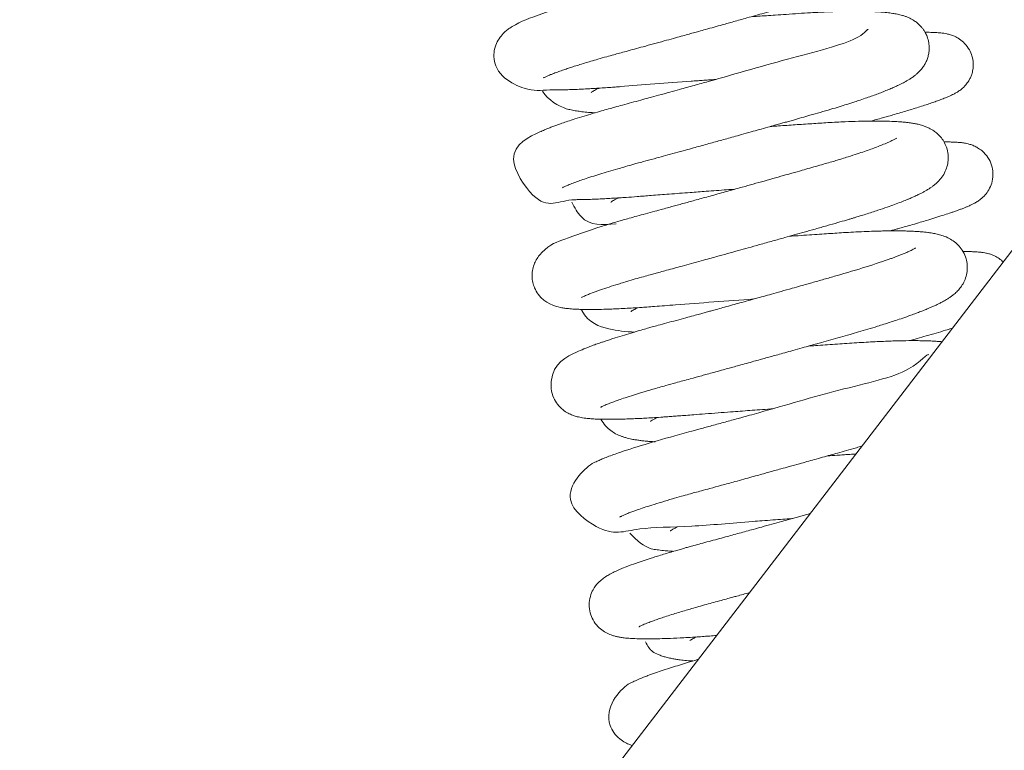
# Model space of a CAD drawing. Header units: inches. Extents: x 0 to 77643, y -44170 to 0.
# Tile 443 of 546: x 76273 to 76278.71, y -39543.94 to -39539.7. Entities that reach past the tile are written whole.
import ezdxf

# ---------------------------------------------------------------- set-up
doc = ezdxf.new("R2010")
doc.units = ezdxf.units.IN
doc.header["$MEASUREMENT"] = 0
doc.layers.get('0').update_dxf_attribs({"lineweight": 0})
doc.layers.get('Defpoints').update_dxf_attribs({"lineweight": 0})
doc.styles.get("Standard").update_dxf_attribs({"font": 'arial.ttf', "width": 0.75})
doc.dimstyles.get("Standard").update_dxf_attribs({"dimtxt": 0.18, "dimasz": 0.18, "dimexe": 0.18, "dimexo": 0.0625, "dimgap": 0.09, "dimtad": 0, "dimtih": 1, "dimtoh": 1, "dimdec": 4, "dimzin": 0, "dimdsep": 46, "dimtxsty": 'Standard', "dimcen": 0.09, "dimadec": 0, "dimazin": 0, "dimtfac": 1, "dimtdec": 4, "dimtofl": 0, "dimtmove": 0, "dimatfit": 3, "dimfxl": 1, "dimtolj": 1, "dimtzin": 0, "dimarcsym": 0})

# ---------------------------------------------------------------- blocks, each defined once
blk = doc.blocks.new('*D1798')
at = {"color": 0, "linetype": 'Continuous', "lineweight": -2}
for p, q in [((76255.676, -39499.3347), (76255.676, -39778.2568)), ((76392.3455, -39761.3342), (76392.3455, -39778.2568)), ((76362.3455, -39778.0768), (76285.676, -39778.0768))]:
    blk.add_line(p, q, dxfattribs=at)
at = {"color": 0}
for points in [[(76285.676, -39773.0768), (76285.676, -39783.0768), (76255.676, -39778.0768)], [(76362.3455, -39783.0768), (76362.3455, -39773.0768), (76392.3455, -39778.0768)]]:
    blk.add_solid(points, dxfattribs=at)
at = {"layer": 'Defpoints', "color": 0}
for p in [(76255.676, -39499.2722), (76392.3455, -39761.2717), (76255.676, -39778.0768)]:
    blk.add_point(p, dxfattribs=at)
at = {"linetype": 'Continuous', "lineweight": 20, "ltscale": 12, "insert": (76325.7482, -39757.5668), "char_height": 30, "attachment_point": 5}
blk.add_mtext('\\A1;C', dxfattribs=at)
blk = doc.blocks.new('A$C440D5DCA')
at = {"color": 7, "linetype": 'Continuous'}
blk.add_line((174.345, 2212.285), (387.522, 2490.398), dxfattribs=at)
for points, knots in [([(232.648, 2333.797), (232.649, 2333.798), (232.657, 2333.802), (232.697, 2333.824), (232.791, 2333.87), (232.913, 2333.924), (233.073, 2333.99), (233.264, 2334.065), (233.517, 2334.158), (233.805, 2334.259), (234.084, 2334.353), (234.367, 2334.446), (234.681, 2334.545), (235.027, 2334.652), (235.404, 2334.764), (235.829, 2334.889), (236.273, 2335.015), (236.695, 2335.133), (237.073, 2335.235), (237.471, 2335.344), (237.927, 2335.468), (238.453, 2335.612), (239.027, 2335.769), (239.615, 2335.931), (240.154, 2336.08), (240.611, 2336.207), (240.996, 2336.313), (241.335, 2336.407), (241.678, 2336.502), (242.083, 2336.615), (242.536, 2336.741), (242.973, 2336.863), (243.348, 2336.968), (243.697, 2337.066), (244.06, 2337.167), (244.485, 2337.287), (244.946, 2337.416), (245.461, 2337.561), (246.015, 2337.718), (246.624, 2337.891), (247.148, 2338.04), (247.555, 2338.155), (247.824, 2338.233), (248.055, 2338.301), (248.251, 2338.359), (248.437, 2338.415), (248.65, 2338.48), (249.015, 2338.592), (249.512, 2338.75), (250.036, 2338.924), (250.476, 2339.078), (250.833, 2339.207), (251.143, 2339.325), (251.373, 2339.415), (251.539, 2339.483), (251.672, 2339.539), (251.804, 2339.596), (251.932, 2339.653), (252.047, 2339.705), (252.143, 2339.751), (252.221, 2339.788), (252.305, 2339.83), (252.386, 2339.872), (252.502, 2339.934), (252.624, 2340.002), (252.729, 2340.065), (252.853, 2340.144), (252.944, 2340.207), (253.062, 2340.294), (253.171, 2340.384), (253.253, 2340.458), (253.356, 2340.561), (253.436, 2340.65), (253.541, 2340.783), (253.678, 2340.991), (253.812, 2341.28), (253.897, 2341.63), (253.918, 2342.031), (253.846, 2342.439), (253.675, 2342.828), (253.451, 2343.138), (253.214, 2343.362), (252.973, 2343.531), (252.699, 2343.673), (252.46, 2343.761), (252.224, 2343.828), (252.038, 2343.869), (251.88, 2343.898), (251.762, 2343.917), (251.663, 2343.931), (251.555, 2343.944), (251.444, 2343.957), (251.314, 2343.97), (251.176, 2343.982), (251.053, 2343.991), (250.887, 2344.002), (250.629, 2344.015), (250.219, 2344.028), (249.736, 2344.033), (249.24, 2344.029), (248.781, 2344.02), (248.264, 2344.004), (247.642, 2343.978), (246.919, 2343.94), (246.15, 2343.89), (245.378, 2343.838), (244.634, 2343.787), (244.033, 2343.746), (243.693, 2343.722), (243.59, 2343.715)], [0.4594624, 0.4594624, 0.4594624, 0.4594624, 0.45950604, 0.459594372, 0.459672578, 0.459785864, 0.459854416, 0.459946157, 0.460068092, 0.460177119, 0.460266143, 0.460350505, 0.460444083, 0.46054295, 0.46063771, 0.460738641, 0.460859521, 0.46095202, 0.461024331, 0.461107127, 0.461206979, 0.461308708, 0.461426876, 0.461548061, 0.461651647, 0.461736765, 0.461808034, 0.461869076, 0.461927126, 0.46200091, 0.46209545, 0.462180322, 0.462245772, 0.462305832, 0.46237687, 0.462451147, 0.462547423, 0.46264178, 0.4627504, 0.462874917, 0.463009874, 0.463076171, 0.463134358, 0.463185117, 0.463228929, 0.463265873, 0.463311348, 0.463375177, 0.463523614, 0.463674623, 0.463786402, 0.463892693, 0.463991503, 0.464080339, 0.464122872, 0.464166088, 0.464223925, 0.46426845, 0.464315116, 0.464359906, 0.464387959, 0.464410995, 0.464454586, 0.46450592, 0.464568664, 0.464621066, 0.464660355, 0.464719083, 0.464776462, 0.464825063, 0.464869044, 0.464900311, 0.464942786, 0.46499483, 0.46504071, 0.465138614, 0.465214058, 0.46528427, 0.465381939, 0.465471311, 0.465550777, 0.465632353, 0.465709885, 0.465792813, 0.465899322, 0.465986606, 0.466077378, 0.466130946, 0.466178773, 0.466222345, 0.46625628, 0.46629437, 0.466350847, 0.466402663, 0.466444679, 0.466480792, 0.466573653, 0.466699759, 0.466867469, 0.466983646, 0.467094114, 0.467213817, 0.467354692, 0.467518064, 0.467681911, 0.467829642, 0.467978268, 0.468111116, 0.46816776, 0.46816776, 0.46816776, 0.46816776]), ([(250.907, 2343.036), (250.907, 2343.036), (250.895, 2343.031), (250.863, 2343.01), (250.791, 2342.969), (250.668, 2342.906), (250.53, 2342.841), (250.344, 2342.759), (250.101, 2342.657), (249.771, 2342.528), (249.391, 2342.389), (248.99, 2342.249), (248.546, 2342.1), (248.114, 2341.962), (247.729, 2341.842), (247.417, 2341.748), (247.091, 2341.651), (246.695, 2341.536), (246.235, 2341.404), (245.744, 2341.264), (245.165, 2341.099), (244.532, 2340.919), (243.813, 2340.716), (243.131, 2340.524), (242.361, 2340.308), (241.601, 2340.096), (240.86, 2339.89), (238.714, 2339.294), (236.622, 2338.739), (234.924, 2338.255), (234.516, 2338.136), (234.124, 2338.018), (233.752, 2337.904), (233.398, 2337.793), (233.092, 2337.693), (232.837, 2337.609), (231.9, 2337.287), (231.265, 2337.052), (230.64, 2336.652), (230.422, 2336.481), (230.193, 2336.253), (229.959, 2335.904), (229.806, 2335.496), (229.649, 2334.06), (231.791, 2332.906), (232.517, 2333.107), (233.395, 2333.098), (233.775, 2333.105), (234.168, 2333.116), (234.604, 2333.133), (235.026, 2333.153), (235.412, 2333.174), (235.762, 2333.195), (236.145, 2333.22), (236.525, 2333.246), (236.852, 2333.27), (238.281, 2333.381), (239.894, 2333.508), (241.539, 2333.629), (241.875, 2333.653), (242.239, 2333.68), (242.499, 2333.698), (242.636, 2333.708)], [0.537731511, 0.537731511, 0.537731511, 0.537731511, 0.537784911, 0.53788168, 0.537958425, 0.538042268, 0.538138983, 0.538209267, 0.538326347, 0.53845934, 0.538583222, 0.538706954, 0.538822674, 0.538956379, 0.539042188, 0.5391058, 0.539178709, 0.539267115, 0.539370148, 0.539476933, 0.539575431, 0.53972506, 0.539855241, 0.539995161, 0.540117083, 0.540292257, 0.540423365, 0.540533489, 0.541505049, 0.541614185, 0.541719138, 0.541800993, 0.541910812, 0.542012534, 0.542097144, 0.542178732, 0.542247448, 0.542987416, 0.543092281, 0.543177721, 0.543279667, 0.543374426, 0.543468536, 0.543554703, 0.544213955, 0.544808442, 0.544935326, 0.545042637, 0.545149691, 0.545266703, 0.545390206, 0.545466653, 0.545544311, 0.545634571, 0.545725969, 0.54579387, 0.545843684, 0.546626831, 0.546686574, 0.546743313, 0.546809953, 0.54688462, 0.54688462, 0.54688462, 0.54688462]), ([(233.754, 2327.428), (233.753, 2327.428), (233.785, 2327.447), (233.922, 2327.513), (234.145, 2327.608), (234.419, 2327.714), (234.753, 2327.835), (235.124, 2327.962), (235.553, 2328.103), (236.031, 2328.252), (236.548, 2328.407), (237.048, 2328.552), (237.539, 2328.691), (238.031, 2328.827), (238.596, 2328.979), (239.168, 2329.136), (239.741, 2329.293), (240.298, 2329.446), (240.842, 2329.595), (241.325, 2329.729), (241.744, 2329.845), (242.138, 2329.954), (242.522, 2330.06), (242.898, 2330.165), (243.282, 2330.272), (243.693, 2330.386), (244.167, 2330.518), (244.659, 2330.656), (245.167, 2330.798), (245.62, 2330.926), (246.016, 2331.037), (246.331, 2331.126), (246.602, 2331.202), (246.867, 2331.277), (247.211, 2331.374), (247.625, 2331.492), (248.142, 2331.639), (248.707, 2331.799), (249.274, 2331.965), (249.789, 2332.12), (250.255, 2332.265), (250.657, 2332.394), (251.044, 2332.523), (251.39, 2332.641), (251.735, 2332.763), (252.053, 2332.88), (252.36, 2332.998), (252.651, 2333.116), (252.906, 2333.224), (253.097, 2333.31), (253.252, 2333.383), (253.385, 2333.448), (253.516, 2333.515), (253.638, 2333.581), (253.783, 2333.664), (253.906, 2333.74), (254.035, 2333.827), (254.152, 2333.912), (254.285, 2334.021), (254.441, 2334.165), (254.598, 2334.344), (254.737, 2334.548), (254.848, 2334.759), (254.932, 2334.977), (254.992, 2335.226), (255.021, 2335.516), (254.997, 2335.848), (254.911, 2336.165), (254.801, 2336.402), (254.689, 2336.585), (254.571, 2336.74), (254.437, 2336.884), (254.258, 2337.038), (254.077, 2337.159), (253.91, 2337.249), (253.771, 2337.312), (253.632, 2337.367), (253.463, 2337.422), (253.314, 2337.461), (253.169, 2337.494), (253.029, 2337.521), (252.884, 2337.545), (252.734, 2337.566), (252.497, 2337.594), (252.249, 2337.616), (251.979, 2337.633), (251.753, 2337.644), (251.454, 2337.655), (251.035, 2337.663), (250.553, 2337.662), (250.083, 2337.655), (249.654, 2337.644), (249.182, 2337.628), (248.673, 2337.605), (248.097, 2337.574), (247.443, 2337.533), (246.76, 2337.487), (246.134, 2337.445), (245.585, 2337.407), (245.118, 2337.375), (244.823, 2337.354), (244.694, 2337.345)], [0.44659271, 0.44659271, 0.44659271, 0.44659271, 0.446712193, 0.446838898, 0.446970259, 0.447118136, 0.447242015, 0.447371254, 0.447509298, 0.44764572, 0.447778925, 0.447915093, 0.448013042, 0.448121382, 0.448243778, 0.448375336, 0.448475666, 0.448589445, 0.448704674, 0.448791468, 0.448866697, 0.448942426, 0.449014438, 0.449082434, 0.449153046, 0.449229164, 0.449312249, 0.449418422, 0.449505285, 0.449599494, 0.449676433, 0.449732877, 0.449782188, 0.449834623, 0.449889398, 0.449986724, 0.450085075, 0.450208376, 0.450343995, 0.450457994, 0.4505613, 0.45067562, 0.45075812, 0.450862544, 0.450959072, 0.451055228, 0.451151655, 0.451255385, 0.451354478, 0.451432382, 0.451479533, 0.451542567, 0.451601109, 0.451649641, 0.451714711, 0.451787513, 0.451835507, 0.451897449, 0.451953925, 0.452024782, 0.452104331, 0.452170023, 0.452221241, 0.452276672, 0.452330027, 0.45238863, 0.452460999, 0.452537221, 0.452590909, 0.452629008, 0.452669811, 0.452719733, 0.452775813, 0.452842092, 0.45289983, 0.452939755, 0.453000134, 0.453066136, 0.453124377, 0.453185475, 0.453244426, 0.453296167, 0.453361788, 0.453430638, 0.45355722, 0.453639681, 0.453707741, 0.453779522, 0.453921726, 0.45407956, 0.454173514, 0.45428234, 0.454395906, 0.45450461, 0.454625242, 0.454769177, 0.454913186, 0.455035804, 0.455134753, 0.455227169, 0.455298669, 0.455298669, 0.455298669, 0.455298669]), ([(251.476, 2336.586), (251.447, 2336.688), (251.167, 2336.002), (247.229, 2335.042), (243.729, 2334.01), (241.794, 2333.473), (241.387, 2333.36), (240.966, 2333.243), (240.494, 2333.113), (239.945, 2332.962), (239.351, 2332.799), (238.789, 2332.645), (238.265, 2332.502), (237.755, 2332.364), (237.253, 2332.228), (236.811, 2332.107), (236.402, 2331.992), (235.981, 2331.871), (235.505, 2331.732), (234.987, 2331.576), (234.496, 2331.421), (234.072, 2331.283), (233.727, 2331.166), (233.44, 2331.064), (233.189, 2330.972), (232.949, 2330.88), (232.689, 2330.775), (232.058, 2330.494), (230.142, 2329.654), (232.619, 2325.82), (233.524, 2326.741), (234.762, 2326.732), (235.093, 2326.742), (235.456, 2326.754), (235.83, 2326.769), (236.209, 2326.788), (236.614, 2326.81), (237.026, 2326.836), (237.517, 2326.869), (238.123, 2326.913), (238.949, 2326.98), (239.974, 2327.059), (241.048, 2327.141), (242.164, 2327.224), (243.032, 2327.288), (243.588, 2327.328), (243.748, 2327.339)], [0.550510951, 0.550510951, 0.550510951, 0.550510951, 0.551119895, 0.552090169, 0.553030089, 0.553102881, 0.553180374, 0.553260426, 0.553341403, 0.553449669, 0.553576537, 0.553688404, 0.553784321, 0.553895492, 0.554006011, 0.554104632, 0.554186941, 0.554283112, 0.554397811, 0.554535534, 0.5546815, 0.554803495, 0.554912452, 0.555009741, 0.555096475, 0.555184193, 0.555289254, 0.555413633, 0.556114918, 0.556636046, 0.557573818, 0.557659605, 0.557759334, 0.55786016, 0.557956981, 0.558050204, 0.558143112, 0.558247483, 0.558333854, 0.558469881, 0.55863737, 0.558843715, 0.559074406, 0.559245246, 0.559460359, 0.559547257, 0.559547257, 0.559547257, 0.559547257]), ([(251.635, 2331.29), (251.74, 2331.319), (251.968, 2331.382), (252.282, 2331.471), (252.6, 2331.561), (252.924, 2331.654), (253.288, 2331.761), (253.65, 2331.869), (254.023, 2331.981), (254.386, 2332.095), (254.745, 2332.209), (255.07, 2332.317), (255.357, 2332.416), (255.632, 2332.515), (255.896, 2332.615), (256.115, 2332.705), (256.302, 2332.79), (256.438, 2332.857), (256.607, 2332.95), (256.768, 2333.054), (256.967, 2333.211), (257.151, 2333.404), (257.289, 2333.594), (257.402, 2333.804), (257.488, 2334.021), (257.559, 2334.308), (257.578, 2334.671), (257.508, 2335.068), (257.34, 2335.463), (257.086, 2335.802), (256.768, 2336.062), (256.485, 2336.213), (256.225, 2336.307), (255.963, 2336.371), (255.702, 2336.408), (255.359, 2336.434), (255.067, 2336.441), (254.859, 2336.442), (254.777, 2336.441)], [0.454983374, 0.454983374, 0.454983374, 0.454983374, 0.455053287, 0.455138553, 0.455202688, 0.455281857, 0.455378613, 0.455483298, 0.455574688, 0.455695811, 0.455812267, 0.455924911, 0.456038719, 0.456143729, 0.456271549, 0.456403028, 0.456485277, 0.456564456, 0.456644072, 0.456734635, 0.456812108, 0.456861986, 0.456923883, 0.456967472, 0.457009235, 0.457063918, 0.457140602, 0.457219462, 0.4572951, 0.457389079, 0.457470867, 0.457554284, 0.457627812, 0.457714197, 0.45787247, 0.458014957, 0.458171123, 0.458265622, 0.458265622, 0.458265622, 0.458265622]), ([(232.586, 2333.023), (232.907, 2332.512), (233.689, 2332.065), (234.258, 2331.938), (234.561, 2331.879), (234.884, 2331.834), (235.215, 2331.8), (235.477, 2331.78), (235.604, 2331.772), (235.637, 2331.77)], [0.539619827, 0.539619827, 0.539619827, 0.539619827, 0.540091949, 0.540202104, 0.54031859, 0.540434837, 0.540571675, 0.540660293, 0.540691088, 0.540691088, 0.540691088, 0.540691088]), ([(235.42, 2332.954), (235.42, 2332.954), (235.425, 2332.958), (235.46, 2332.983), (235.547, 2333.037), (235.663, 2333.102), (235.771, 2333.157), (235.84, 2333.192), (235.859, 2333.201)], [0.4641645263, 0.4641645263, 0.4641645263, 0.4641645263, 0.4641978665, 0.4642893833, 0.4643872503, 0.4644699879, 0.4645522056, 0.464581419, 0.464581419, 0.464581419, 0.464581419]), ([(234.859, 2321.059), (234.859, 2321.059), (234.861, 2321.06), (234.876, 2321.069), (234.948, 2321.106), (235.106, 2321.179), (235.411, 2321.302), (235.8, 2321.447), (236.303, 2321.618), (236.754, 2321.763), (237.148, 2321.885), (237.521, 2321.998), (237.955, 2322.126), (238.407, 2322.255), (238.792, 2322.362), (239.119, 2322.452), (239.437, 2322.538), (239.81, 2322.64), (240.235, 2322.756), (240.72, 2322.889), (241.24, 2323.031), (241.769, 2323.177), (242.251, 2323.31), (242.756, 2323.449), (243.312, 2323.603), (243.927, 2323.774), (244.549, 2323.947), (245.216, 2324.133), (245.924, 2324.331), (246.59, 2324.518), (247.194, 2324.688), (247.786, 2324.855), (248.42, 2325.034), (249.074, 2325.22), (249.68, 2325.392), (250.122, 2325.52), (250.411, 2325.605), (250.591, 2325.659), (250.789, 2325.719), (251.038, 2325.795), (251.471, 2325.931), (252.006, 2326.104), (252.557, 2326.293), (253.002, 2326.453), (253.369, 2326.591), (253.644, 2326.701), (253.871, 2326.795), (254.089, 2326.889), (254.311, 2326.99), (254.512, 2327.089), (254.678, 2327.176), (254.848, 2327.27), (254.993, 2327.359), (255.141, 2327.458), (255.27, 2327.553), (255.402, 2327.661), (255.543, 2327.794), (255.716, 2327.989), (255.9, 2328.259), (256.052, 2328.629), (256.121, 2328.989), (256.118, 2329.388), (256.036, 2329.755), (255.873, 2330.108), (255.661, 2330.398), (255.452, 2330.6), (255.18, 2330.797), (254.949, 2330.914), (254.679, 2331.021), (254.45, 2331.086), (254.209, 2331.139), (254.023, 2331.171), (253.864, 2331.193), (253.715, 2331.212), (253.537, 2331.231), (253.333, 2331.248), (253.148, 2331.26), (252.856, 2331.276), (252.343, 2331.293), (251.644, 2331.294), (250.876, 2331.279), (250.094, 2331.252), (249.188, 2331.206), (248.216, 2331.141), (247.257, 2331.077), (246.476, 2331.023), (245.99, 2330.989), (245.831, 2330.978), (245.8, 2330.976)], [0.433720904, 0.433720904, 0.433720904, 0.433720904, 0.433733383, 0.433800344, 0.43386743, 0.434041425, 0.434166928, 0.434363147, 0.434534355, 0.434691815, 0.434772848, 0.43486588, 0.434988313, 0.435100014, 0.435187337, 0.435250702, 0.435317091, 0.435393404, 0.435487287, 0.435580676, 0.435687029, 0.435796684, 0.435889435, 0.435964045, 0.436084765, 0.436203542, 0.436309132, 0.436432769, 0.436576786, 0.436706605, 0.436810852, 0.436922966, 0.437051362, 0.437188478, 0.437321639, 0.437433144, 0.437477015, 0.437514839, 0.43755469, 0.437612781, 0.437688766, 0.437866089, 0.438014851, 0.438139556, 0.438256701, 0.438360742, 0.43841835, 0.438498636, 0.438603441, 0.438684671, 0.438751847, 0.438824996, 0.438907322, 0.438973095, 0.439031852, 0.439090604, 0.439159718, 0.439222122, 0.439326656, 0.439413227, 0.439494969, 0.439564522, 0.439656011, 0.439732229, 0.439809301, 0.439889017, 0.439955, 0.440055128, 0.440133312, 0.440253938, 0.440338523, 0.440430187, 0.440482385, 0.440526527, 0.440604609, 0.440685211, 0.440745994, 0.440796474, 0.440977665, 0.441226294, 0.441374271, 0.441557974, 0.441773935, 0.441966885, 0.442156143, 0.442339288, 0.442410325, 0.442427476, 0.442427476, 0.442427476, 0.442427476]), ([(253.12, 2330.301), (253.118, 2330.299), (253.087, 2330.279), (253.038, 2330.251), (252.924, 2330.19), (252.785, 2330.123), (252.588, 2330.034), (252.312, 2329.918), (251.973, 2329.786), (251.629, 2329.66), (251.255, 2329.528), (250.823, 2329.383), (250.381, 2329.241), (249.982, 2329.117), (249.664, 2329.02), (249.344, 2328.925), (248.974, 2328.817), (248.55, 2328.696), (248.101, 2328.567), (247.602, 2328.425), (247.093, 2328.28), (246.526, 2328.119), (245.934, 2327.952), (245.297, 2327.773), (244.654, 2327.592), (243.953, 2327.396), (243.171, 2327.179), (242.332, 2326.946), (241.543, 2326.728), (240.934, 2326.56), (240.487, 2326.438), (240.159, 2326.348), (239.819, 2326.255), (239.422, 2326.147), (238.952, 2326.019), (238.447, 2325.883), (237.961, 2325.75), (237.547, 2325.634), (237.181, 2325.529), (236.837, 2325.429), (236.462, 2325.318), (235.297, 2324.966), (233.804, 2324.394), (233.024, 2324.158), (232.4, 2323.5), (232.235, 2323.268), (232.088, 2322.965), (231.997, 2322.628), (231.974, 2322.274), (232.019, 2321.929), (232.135, 2321.575), (232.635, 2320.737), (233.391, 2320.525), (233.798, 2320.448), (233.987, 2320.421), (234.179, 2320.402), (234.381, 2320.385), (234.615, 2320.373), (234.865, 2320.364), (235.149, 2320.359), (235.51, 2320.359), (236.011, 2320.366), (236.533, 2320.383), (237.041, 2320.405), (237.493, 2320.428), (237.914, 2320.453), (238.295, 2320.477), (238.67, 2320.503), (239.129, 2320.536), (239.678, 2320.58), (241.477, 2320.722), (243.295, 2320.858), (244.848, 2320.97)], [0.563109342, 0.563109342, 0.563109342, 0.563109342, 0.563197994, 0.563289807, 0.563391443, 0.563461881, 0.563559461, 0.563706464, 0.563826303, 0.563941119, 0.564051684, 0.564170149, 0.564308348, 0.564397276, 0.5644649, 0.564535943, 0.564618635, 0.564713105, 0.564811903, 0.564903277, 0.565021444, 0.565118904, 0.565239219, 0.565365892, 0.565484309, 0.565604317, 0.565761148, 0.565923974, 0.566077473, 0.566210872, 0.566276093, 0.56633989, 0.566405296, 0.566480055, 0.566580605, 0.566696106, 0.566801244, 0.566899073, 0.566976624, 0.56705614, 0.56714669, 0.567255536, 0.567963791, 0.568584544, 0.568645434, 0.568722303, 0.568790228, 0.568865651, 0.568935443, 0.569003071, 0.569070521, 0.56915723, 0.569584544, 0.569646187, 0.569748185, 0.569824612, 0.56989617, 0.570006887, 0.570105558, 0.570175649, 0.57030862, 0.57046351, 0.5706298, 0.570741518, 0.570855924, 0.57096148, 0.571036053, 0.571114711, 0.571209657, 0.571331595, 0.571457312, 0.572297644, 0.572297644, 0.572297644, 0.572297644]), ([(252.754, 2324.922), (252.791, 2324.933), (252.907, 2324.965), (253.091, 2325.016), (253.351, 2325.089), (253.67, 2325.179), (254.071, 2325.294), (254.477, 2325.413), (254.913, 2325.543), (255.356, 2325.679), (255.797, 2325.819), (256.136, 2325.93), (256.394, 2326.018), (256.594, 2326.088), (256.784, 2326.157), (256.948, 2326.219), (257.102, 2326.28), (257.264, 2326.347), (257.431, 2326.422), (257.606, 2326.509), (257.787, 2326.611), (257.989, 2326.747), (258.245, 2326.976), (258.483, 2327.299), (258.658, 2327.699), (258.73, 2328.158), (258.677, 2328.634), (258.497, 2329.091), (258.225, 2329.443), (257.945, 2329.674), (257.691, 2329.822), (257.472, 2329.912), (257.272, 2329.971), (257.077, 2330.013), (256.872, 2330.043), (256.643, 2330.064), (256.406, 2330.075), (256.153, 2330.081), (255.974, 2330.081), (255.874, 2330.08)], [0.442117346, 0.442117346, 0.442117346, 0.442117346, 0.442142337, 0.44219545, 0.442242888, 0.442323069, 0.442422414, 0.442538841, 0.442637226, 0.442777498, 0.442924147, 0.443057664, 0.443130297, 0.44321404, 0.443297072, 0.443375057, 0.443439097, 0.443521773, 0.443622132, 0.443712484, 0.443812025, 0.443898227, 0.443993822, 0.444072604, 0.44415926, 0.444253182, 0.44434153, 0.444433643, 0.444535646, 0.44460398, 0.444666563, 0.444738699, 0.444813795, 0.444878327, 0.444980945, 0.445096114, 0.44520737, 0.445307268, 0.445422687, 0.445422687, 0.445422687, 0.445422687]), ([(236.564, 2326.594), (236.564, 2326.594), (236.569, 2326.598), (236.609, 2326.626), (236.703, 2326.683), (236.811, 2326.743), (236.912, 2326.796), (236.965, 2326.822), (236.989, 2326.834)], [0.4513028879, 0.4513028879, 0.4513028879, 0.4513028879, 0.4513424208, 0.4514409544, 0.4515323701, 0.4516260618, 0.4516756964, 0.4517137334, 0.4517137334, 0.4517137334, 0.4517137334]), ([(234.297, 2326.591), (234.446, 2326.254), (235.114, 2325.159), (236.039, 2325.265), (236.857, 2325.334)], [0.552463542, 0.552463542, 0.552463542, 0.552463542, 0.552736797, 0.553473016, 0.553473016, 0.553473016, 0.553473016]), ([(235.964, 2314.689), (235.964, 2314.689), (235.982, 2314.7), (236.079, 2314.749), (236.25, 2314.825), (236.463, 2314.911), (236.73, 2315.012), (237.027, 2315.119), (237.4, 2315.246), (237.842, 2315.389), (238.372, 2315.553), (238.99, 2315.736), (239.66, 2315.928), (240.387, 2316.127), (241.089, 2316.318), (241.703, 2316.486), (242.162, 2316.612), (242.54, 2316.716), (242.941, 2316.826), (243.312, 2316.928), (243.65, 2317.022), (244.012, 2317.122), (244.418, 2317.234), (244.826, 2317.347), (245.2, 2317.451), (245.545, 2317.547), (245.887, 2317.643), (246.252, 2317.744), (246.66, 2317.859), (247.132, 2317.991), (247.627, 2318.13), (248.086, 2318.259), (248.464, 2318.365), (248.86, 2318.477), (249.32, 2318.607), (249.87, 2318.762), (250.404, 2318.914), (250.938, 2319.066), (251.469, 2319.221), (251.959, 2319.369), (252.376, 2319.499), (252.732, 2319.612), (253.098, 2319.732), (253.514, 2319.872), (253.901, 2320.008), (254.247, 2320.135), (254.522, 2320.241), (254.736, 2320.326), (254.9, 2320.394), (255.049, 2320.457), (255.223, 2320.533), (255.393, 2320.611), (255.533, 2320.678), (255.677, 2320.75), (255.856, 2320.845), (256.063, 2320.966), (256.247, 2321.088), (256.419, 2321.216), (256.603, 2321.377), (256.794, 2321.584), (256.982, 2321.855), (257.132, 2322.181), (257.221, 2322.56), (257.23, 2322.941), (257.16, 2323.333), (256.993, 2323.723), (256.758, 2324.042), (256.473, 2324.305), (256.137, 2324.512), (255.835, 2324.635), (255.538, 2324.722), (255.31, 2324.77), (255.108, 2324.804), (254.937, 2324.829), (254.754, 2324.85), (254.573, 2324.867), (254.364, 2324.884), (254.102, 2324.899), (253.802, 2324.912), (253.509, 2324.919), (253.241, 2324.923), (252.998, 2324.924), (252.766, 2324.923), (252.567, 2324.92), (252.388, 2324.918), (252.188, 2324.914), (251.861, 2324.905), (251.379, 2324.889), (250.791, 2324.862), (250.21, 2324.83), (249.679, 2324.796), (249.172, 2324.762), (248.641, 2324.726), (248.054, 2324.686), (247.469, 2324.646), (247.077, 2324.619), (246.905, 2324.607)], [0.420850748, 0.420850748, 0.420850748, 0.420850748, 0.420934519, 0.421062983, 0.42116099, 0.421304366, 0.421410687, 0.421519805, 0.421651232, 0.421797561, 0.421927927, 0.422095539, 0.422272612, 0.422402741, 0.422579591, 0.422716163, 0.422776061, 0.422853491, 0.422938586, 0.423009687, 0.423066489, 0.423131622, 0.423215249, 0.423295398, 0.423361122, 0.42342487, 0.423488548, 0.423552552, 0.423628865, 0.423717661, 0.423818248, 0.423909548, 0.423980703, 0.424036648, 0.42414079, 0.424252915, 0.424368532, 0.424471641, 0.424591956, 0.424716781, 0.424806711, 0.424888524, 0.424978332, 0.425087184, 0.425220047, 0.425310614, 0.425400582, 0.425484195, 0.425527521, 0.425574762, 0.425645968, 0.425724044, 0.42577902, 0.425820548, 0.425910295, 0.426022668, 0.426103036, 0.426178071, 0.426271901, 0.426353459, 0.426437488, 0.426525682, 0.426609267, 0.426688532, 0.426763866, 0.426856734, 0.426945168, 0.427033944, 0.427134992, 0.427264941, 0.427379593, 0.427492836, 0.427546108, 0.427626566, 0.427698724, 0.427755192, 0.427827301, 0.427923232, 0.428021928, 0.428115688, 0.428188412, 0.428254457, 0.428319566, 0.42837718, 0.428412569, 0.428454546, 0.428525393, 0.428653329, 0.428793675, 0.428920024, 0.429025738, 0.429123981, 0.42922672, 0.429340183, 0.429463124, 0.429558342, 0.429558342, 0.429558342, 0.429558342]), ([(254.223, 2323.93), (254.223, 2323.929), (254.209, 2323.92), (254.15, 2323.885), (254.037, 2323.825), (253.905, 2323.761), (253.755, 2323.692), (253.573, 2323.614), (253.368, 2323.53), (253.169, 2323.452), (252.978, 2323.38), (252.054, 2323.041), (250.748, 2322.638), (249.26, 2322.213), (248.91, 2322.113), (248.562, 2322.014), (248.229, 2321.92), (247.895, 2321.825), (247.514, 2321.717), (247.017, 2321.577), (246.454, 2321.418), (245.897, 2321.262), (245.411, 2321.125), (244.966, 2321.001), (244.509, 2320.874), (244.056, 2320.748), (243.591, 2320.619), (243.164, 2320.501), (242.78, 2320.395), (242.473, 2320.31), (242.211, 2320.238), (241.959, 2320.169), (241.67, 2320.09), (241.315, 2319.993), (240.864, 2319.869), (240.344, 2319.728), (239.81, 2319.583), (239.341, 2319.456), (238.975, 2319.355), (238.644, 2319.262), (238.276, 2319.157), (237.823, 2319.025), (237.319, 2318.874), (236.884, 2318.739), (236.541, 2318.629), (236.295, 2318.548), (236.082, 2318.476), (235.905, 2318.415), (235.759, 2318.364), (235.606, 2318.309), (235.164, 2318.148), (234.414, 2317.824), (233.121, 2317.237), (233.082, 2315.713), (233.21, 2315.257), (233.462, 2314.833), (233.77, 2314.528), (234.072, 2314.338), (234.33, 2314.224), (234.525, 2314.162), (234.682, 2314.122), (234.841, 2314.09), (235.01, 2314.063), (235.194, 2314.041), (235.376, 2314.024), (235.56, 2314.012), (235.758, 2314.002), (235.968, 2313.995), (236.186, 2313.991), (236.388, 2313.99), (236.602, 2313.99), (236.843, 2313.993), (237.136, 2313.998), (237.479, 2314.008), (237.86, 2314.023), (238.246, 2314.04), (238.654, 2314.062), (239.092, 2314.088), (239.502, 2314.114), (239.862, 2314.14), (240.177, 2314.163), (240.522, 2314.19), (240.919, 2314.222), (241.423, 2314.261), (242.044, 2314.309), (242.758, 2314.364), (243.438, 2314.415), (244.053, 2314.461), (244.618, 2314.503), (245.208, 2314.546), (245.654, 2314.579), (245.907, 2314.597), (245.948, 2314.6)], [0.575953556, 0.575953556, 0.575953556, 0.575953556, 0.576022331, 0.576119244, 0.576226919, 0.57630066, 0.576376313, 0.576472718, 0.576558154, 0.576632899, 0.576699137, 0.576761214, 0.577558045, 0.577632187, 0.577703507, 0.577775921, 0.577844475, 0.577903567, 0.577974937, 0.578068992, 0.578192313, 0.57829799, 0.578385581, 0.578467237, 0.578548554, 0.57864258, 0.578722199, 0.578811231, 0.578884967, 0.578941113, 0.578987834, 0.579036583, 0.579087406, 0.579157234, 0.579246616, 0.579357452, 0.579474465, 0.579580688, 0.57965995, 0.579717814, 0.579804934, 0.579914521, 0.580045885, 0.580187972, 0.580267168, 0.580341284, 0.580408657, 0.580467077, 0.580514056, 0.580555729, 0.58062208, 0.580994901, 0.581686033, 0.581767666, 0.581880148, 0.581963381, 0.582066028, 0.582157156, 0.582237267, 0.582314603, 0.582373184, 0.582440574, 0.582520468, 0.582598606, 0.582685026, 0.582756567, 0.582824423, 0.582921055, 0.582991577, 0.58305689, 0.583125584, 0.583199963, 0.583280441, 0.583386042, 0.583488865, 0.583584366, 0.583679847, 0.58378623, 0.583890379, 0.583956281, 0.584021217, 0.584092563, 0.584173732, 0.58426627, 0.584397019, 0.584539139, 0.584675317, 0.584778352, 0.584879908, 0.584985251, 0.585100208, 0.585122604, 0.585122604, 0.585122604, 0.585122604]), ([(259.303, 2323.126), (259.269, 2323.158), (259.149, 2323.265), (258.925, 2323.416), (258.674, 2323.53), (258.433, 2323.607), (258.244, 2323.648), (258.078, 2323.673), (257.985, 2323.684), (257.838, 2323.698), (257.73, 2323.705), (257.59, 2323.712), (257.445, 2323.717), (257.3, 2323.72), (257.162, 2323.72), (257.058, 2323.72), (257.002, 2323.719), (256.976, 2323.719)], [0.4316825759, 0.4316825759, 0.4316825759, 0.4316825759, 0.4317120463, 0.4317840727, 0.4318651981, 0.4319352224, 0.4320271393, 0.4321026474, 0.4321591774, 0.4321938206, 0.4322647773, 0.4323287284, 0.4323829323, 0.4324573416, 0.4325143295, 0.4325500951, 0.4325795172, 0.4325795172, 0.4325795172, 0.4325795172]), ([(237.71, 2320.235), (237.71, 2320.235), (237.713, 2320.237), (237.754, 2320.267), (237.84, 2320.319), (237.956, 2320.383), (238.055, 2320.435), (238.113, 2320.463), (238.118, 2320.466)], [0.4384519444, 0.4384519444, 0.4384519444, 0.4384519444, 0.4384882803, 0.4385811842, 0.4386675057, 0.4387521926, 0.4388372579, 0.4388456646, 0.4388456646, 0.4388456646, 0.4388456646]), ([(234.836, 2320.363), (234.846, 2320.344), (235.258, 2319.566), (236.464, 2319.184), (237.403, 2319.073), (237.943, 2319.044)], [0.565012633, 0.565012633, 0.565012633, 0.565012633, 0.565026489, 0.565592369, 0.56612098, 0.56612098, 0.56612098, 0.56612098]), ([(253.868, 2318.553), (254.018, 2318.595), (254.348, 2318.687), (254.87, 2318.834), (255.423, 2318.994), (255.907, 2319.137), (256.208, 2319.229), (256.336, 2319.268), (256.354, 2319.274)], [0.4292511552, 0.4292511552, 0.4292511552, 0.4292511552, 0.429351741, 0.4294754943, 0.4296206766, 0.4297660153, 0.4298624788, 0.4298785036, 0.4298785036, 0.4298785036, 0.4298785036]), ([(255.753, 2318.491), (255.704, 2318.495), (255.571, 2318.507), (255.334, 2318.523), (255.033, 2318.538), (254.712, 2318.548), (254.396, 2318.553), (254.105, 2318.554), (253.693, 2318.552), (253.098, 2318.541), (252.233, 2318.51), (251.226, 2318.457), (250.129, 2318.382), (249.179, 2318.318), (248.473, 2318.269), (248.148, 2318.247), (248.011, 2318.237)], [0.414865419, 0.414865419, 0.414865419, 0.414865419, 0.414919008, 0.415010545, 0.415114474, 0.415215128, 0.415308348, 0.415390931, 0.415459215, 0.41564014, 0.415841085, 0.416064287, 0.416292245, 0.416509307, 0.416614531, 0.416690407, 0.416690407, 0.416690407, 0.416690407]), ([(254.997, 2317.726), (254.91, 2317.864), (254.073, 2316.629), (250.018, 2315.818), (246.512, 2314.751), (244.549, 2314.209), (243.896, 2314.028), (243.168, 2313.828), (242.435, 2313.627), (241.737, 2313.436), (239.792, 2312.91), (238.169, 2312.443), (236.952, 2312.026), (236.623, 2311.909), (236.281, 2311.779), (236.003, 2311.667), (235.731, 2311.544), (235.16, 2311.313), (233.343, 2309.43), (236.5, 2307.045), (237.616, 2307.727), (241.108, 2307.728), (243.716, 2307.986), (245.357, 2308.107), (245.939, 2308.15), (246.509, 2308.191), (246.877, 2308.218), (247.052, 2308.23), (247.058, 2308.231)], [0.588768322, 0.588768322, 0.588768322, 0.588768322, 0.589523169, 0.590488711, 0.591369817, 0.591471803, 0.591597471, 0.591741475, 0.591890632, 0.592027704, 0.59216239, 0.59309636, 0.593182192, 0.59331586, 0.593446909, 0.593568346, 0.59366693, 0.593810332, 0.594486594, 0.595017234, 0.595957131, 0.596679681, 0.597370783, 0.597471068, 0.597584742, 0.597689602, 0.597781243, 0.597784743, 0.597784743, 0.597784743, 0.597784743]), ([(235.984, 2313.993), (236.057, 2313.855), (236.236, 2313.601), (236.547, 2313.326), (236.852, 2313.138), (237.104, 2313.028), (237.322, 2312.952), (237.498, 2312.901), (237.673, 2312.859), (237.855, 2312.822), (238.058, 2312.788), (238.29, 2312.756), (238.52, 2312.73), (238.77, 2312.707), (238.969, 2312.693), (239.101, 2312.685), (239.132, 2312.684)], [0.577800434, 0.577800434, 0.577800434, 0.577800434, 0.577903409, 0.578007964, 0.578105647, 0.578219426, 0.578283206, 0.578361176, 0.578428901, 0.578491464, 0.578574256, 0.578663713, 0.578748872, 0.578817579, 0.578913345, 0.578941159, 0.578941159, 0.578941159, 0.578941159]), ([(238.85, 2313.872), (238.85, 2313.872), (238.852, 2313.873), (238.887, 2313.899), (239.005, 2313.971), (239.147, 2314.047), (239.231, 2314.09), (239.246, 2314.097)], [0.4255844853, 0.4255844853, 0.4255844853, 0.4255844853, 0.425590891, 0.4257056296, 0.425838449, 0.4259533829, 0.4259783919, 0.4259783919, 0.4259783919, 0.4259783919]), ([(237.07, 2308.32), (237.07, 2308.32), (237.08, 2308.326), (237.116, 2308.345), (237.177, 2308.375), (237.256, 2308.412), (237.339, 2308.447), (237.416, 2308.48), (237.5, 2308.514), (237.698, 2308.592), (238.015, 2308.709), (238.471, 2308.865), (238.948, 2309.02), (239.494, 2309.189), (240.075, 2309.361), (240.608, 2309.513), (241.045, 2309.635), (241.436, 2309.742), (241.84, 2309.852), (242.353, 2309.992), (242.996, 2310.168), (243.655, 2310.349), (244.247, 2310.512), (244.71, 2310.64), (245.117, 2310.752), (245.47, 2310.85), (245.778, 2310.935), (246.088, 2311.022), (246.459, 2311.125), (246.939, 2311.258), (247.441, 2311.399), (247.923, 2311.533), (248.367, 2311.658), (248.818, 2311.784), (249.269, 2311.911), (249.733, 2312.042), (250.242, 2312.186), (250.711, 2312.318), (251.005, 2312.402), (251.11, 2312.432)], [0.407984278, 0.407984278, 0.407984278, 0.407984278, 0.408044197, 0.408109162, 0.408169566, 0.408243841, 0.408299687, 0.408339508, 0.408381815, 0.408439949, 0.408636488, 0.408779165, 0.40891735, 0.409079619, 0.409236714, 0.409360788, 0.409460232, 0.409534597, 0.40961852, 0.409719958, 0.409854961, 0.410008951, 0.410109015, 0.410197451, 0.410274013, 0.410340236, 0.410396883, 0.410446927, 0.410514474, 0.410604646, 0.410715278, 0.410795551, 0.410875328, 0.410965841, 0.411051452, 0.411133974, 0.411234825, 0.411350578, 0.411414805, 0.411414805, 0.411414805, 0.411414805]), ([(250.763, 2311.981), (250.753, 2311.981), (250.671, 2311.975), (250.524, 2311.965), (250.29, 2311.949), (250.01, 2311.93), (249.61, 2311.902), (249.302, 2311.881), (249.116, 2311.868)], [0.403510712, 0.403510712, 0.403510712, 0.403510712, 0.4035163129, 0.4035586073, 0.4035962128, 0.4036505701, 0.4037185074, 0.4038219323, 0.4038219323, 0.4038219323, 0.4038219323]), ([(248.137, 2308.531), (247.575, 2308.374), (246.823, 2308.164), (245.88, 2307.902), (245.334, 2307.751), (244.838, 2307.614), (244.406, 2307.495), (243.997, 2307.383), (243.595, 2307.273), (243.174, 2307.158), (242.726, 2307.036), (242.247, 2306.905), (241.791, 2306.782), (241.408, 2306.678), (241.112, 2306.595), (240.869, 2306.527), (240.63, 2306.459), (240.354, 2306.38), (240.039, 2306.287), (239.693, 2306.184), (239.351, 2306.08), (239.045, 2305.984), (238.024, 2305.657), (237.207, 2305.361), (236.558, 2305.042), (236.314, 2304.903), (236.081, 2304.745), (235.81, 2304.509), (235.542, 2304.169), (235.35, 2303.714), (235.278, 2303.244), (235.339, 2302.765), (235.518, 2302.326), (235.79, 2301.961), (236.118, 2301.692), (236.439, 2301.523), (236.689, 2301.436), (236.904, 2301.38), (237.103, 2301.342), (237.364, 2301.305), (237.714, 2301.274), (238.167, 2301.254), (238.694, 2301.249), (239.236, 2301.256), (239.861, 2301.275), (240.452, 2301.301), (241.04, 2301.333), (241.504, 2301.362), (241.936, 2301.391), (242.314, 2301.419), (242.559, 2301.438), (242.689, 2301.448)], [0.603680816, 0.603680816, 0.603680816, 0.603680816, 0.603996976, 0.604100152, 0.604212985, 0.604306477, 0.604383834, 0.604462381, 0.604544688, 0.604621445, 0.604713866, 0.604816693, 0.604918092, 0.605003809, 0.605066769, 0.605116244, 0.605168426, 0.605231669, 0.605310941, 0.60539899, 0.605492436, 0.605579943, 0.605650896, 0.606362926, 0.606498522, 0.606612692, 0.606732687, 0.606833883, 0.606960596, 0.607049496, 0.607146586, 0.607244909, 0.607332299, 0.607429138, 0.607522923, 0.607620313, 0.607723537, 0.607795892, 0.607885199, 0.607986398, 0.608142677, 0.608343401, 0.608512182, 0.608684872, 0.608842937, 0.6090343, 0.609141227, 0.609263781, 0.609353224, 0.609426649, 0.609507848, 0.609507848, 0.609507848, 0.609507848]), ([(237.657, 2307.393), (238.042, 2306.951), (238.649, 2306.488), (239.236, 2306.425), (239.587, 2306.375), (239.909, 2306.347), (240.103, 2306.333), (240.181, 2306.329)], [0.5908001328, 0.5908001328, 0.5908001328, 0.5908001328, 0.5912361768, 0.5913646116, 0.5915030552, 0.5916156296, 0.5916886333, 0.5916886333, 0.5916886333, 0.5916886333]), ([(239.994, 2307.511), (239.994, 2307.511), (239.998, 2307.515), (240.031, 2307.538), (240.12, 2307.594), (240.25, 2307.666), (240.36, 2307.722), (240.408, 2307.745)], [0.4127261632, 0.4127261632, 0.4127261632, 0.4127261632, 0.4127607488, 0.4128437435, 0.4129374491, 0.4130512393, 0.4131279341, 0.4131279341, 0.4131279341, 0.4131279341]), ([(238.176, 2301.951), (238.176, 2301.951), (238.176, 2301.951), (238.187, 2301.957), (238.238, 2301.985), (238.375, 2302.05), (238.602, 2302.145), (238.89, 2302.255), (239.16, 2302.353), (239.454, 2302.454), (239.785, 2302.564), (240.155, 2302.682), (240.54, 2302.8), (240.895, 2302.907), (241.26, 2303.014), (241.651, 2303.126), (242.081, 2303.247), (242.518, 2303.367), (242.935, 2303.48), (243.305, 2303.581), (243.608, 2303.663), (243.902, 2303.744), (244.224, 2303.832), (244.468, 2303.899), (244.594, 2303.934)], [0.395117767, 0.395117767, 0.395117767, 0.395117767, 0.395118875, 0.395181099, 0.395250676, 0.395369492, 0.395539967, 0.39565436, 0.395768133, 0.395862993, 0.39596971, 0.396091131, 0.396194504, 0.396289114, 0.396369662, 0.396468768, 0.39656973, 0.39666494, 0.396758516, 0.396836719, 0.396896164, 0.396944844, 0.397015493, 0.397089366, 0.397089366, 0.397089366, 0.397089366]), ([(238.57, 2301.085), (238.676, 2300.844), (238.893, 2300.524), (239.28, 2300.354), (239.537, 2300.251), (239.778, 2300.18), (240.017, 2300.124), (240.259, 2300.079), (240.523, 2300.04), (240.855, 2300.002), (241.133, 2299.98), (241.3, 2299.969), (241.318, 2299.968)], [0.60320358, 0.60320358, 0.60320358, 0.60320358, 0.603391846, 0.603503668, 0.603595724, 0.603688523, 0.60378882, 0.603881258, 0.603968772, 0.604088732, 0.604230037, 0.604246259, 0.604246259, 0.604246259, 0.604246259]), ([(241.137, 2301.15), (241.137, 2301.15), (241.14, 2301.153), (241.161, 2301.167), (241.204, 2301.195), (241.274, 2301.238), (241.368, 2301.291), (241.452, 2301.335), (241.496, 2301.357), (241.506, 2301.362)], [0.3998612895, 0.3998612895, 0.3998612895, 0.3998612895, 0.3999012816, 0.3999580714, 0.4000163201, 0.4000865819, 0.4001687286, 0.4002260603, 0.4002431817, 0.4002431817, 0.4002431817, 0.4002431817]), ([(241.622, 2300.057), (241.609, 2300.053), (241.394, 2299.991), (241.02, 2299.882), (240.521, 2299.731), (240.048, 2299.583), (239.589, 2299.434), (239.12, 2299.273), (238.75, 2299.139), (238.415, 2299.009), (238.129, 2298.893), (237.836, 2298.755), (237.24, 2298.495), (236.022, 2297.118), (236.732, 2295.78), (237.054, 2295.444), (237.388, 2295.229), (237.627, 2295.125), (237.757, 2295.081), (237.805, 2295.067)], [0.617999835, 0.617999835, 0.617999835, 0.617999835, 0.618008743, 0.618152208, 0.618272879, 0.618395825, 0.618537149, 0.618682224, 0.618841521, 0.618936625, 0.619073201, 0.619206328, 0.619342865, 0.620021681, 0.620117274, 0.620226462, 0.620319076, 0.620408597, 0.620464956, 0.620464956, 0.620464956, 0.620464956])]:
    blk.add_open_spline(points, degree=3, knots=knots, dxfattribs=at)

msp = doc.modelspace()

# ---------------------------------------------------------------- block references
at = {"xscale": 0.1, "yscale": 0.1, "zscale": 0.1}
msp.add_blockref('A$C440D5DCA', (76252.77599, -39773.42178), dxfattribs=at)

# ---------------------------------------------------------------- dimensions: what is measured, and where the dimension line sits
at = {"color": 6, "linetype": 'Continuous', "lineweight": 20}
dim = msp.add_linear_dim(base=(76255.676, -39778.07682), p1=(76392.34554, -39761.27166), p2=(76255.676, -39499.27223), text='C', dimstyle='Standard', override={"dimtxt": 30, "dimasz": 30, "dimgap": 5, "dimtad": 1, "dimtih": 0, "dimtoh": 0, "dimclrt": 256}, dxfattribs=at)
dim.commit()
dim.dimension.update_dxf_attribs({"geometry": '*D1798', "text_midpoint": (76325.74818, -39778.07682), "dimtype": 160})

doc.saveas('drawing.dxf')
